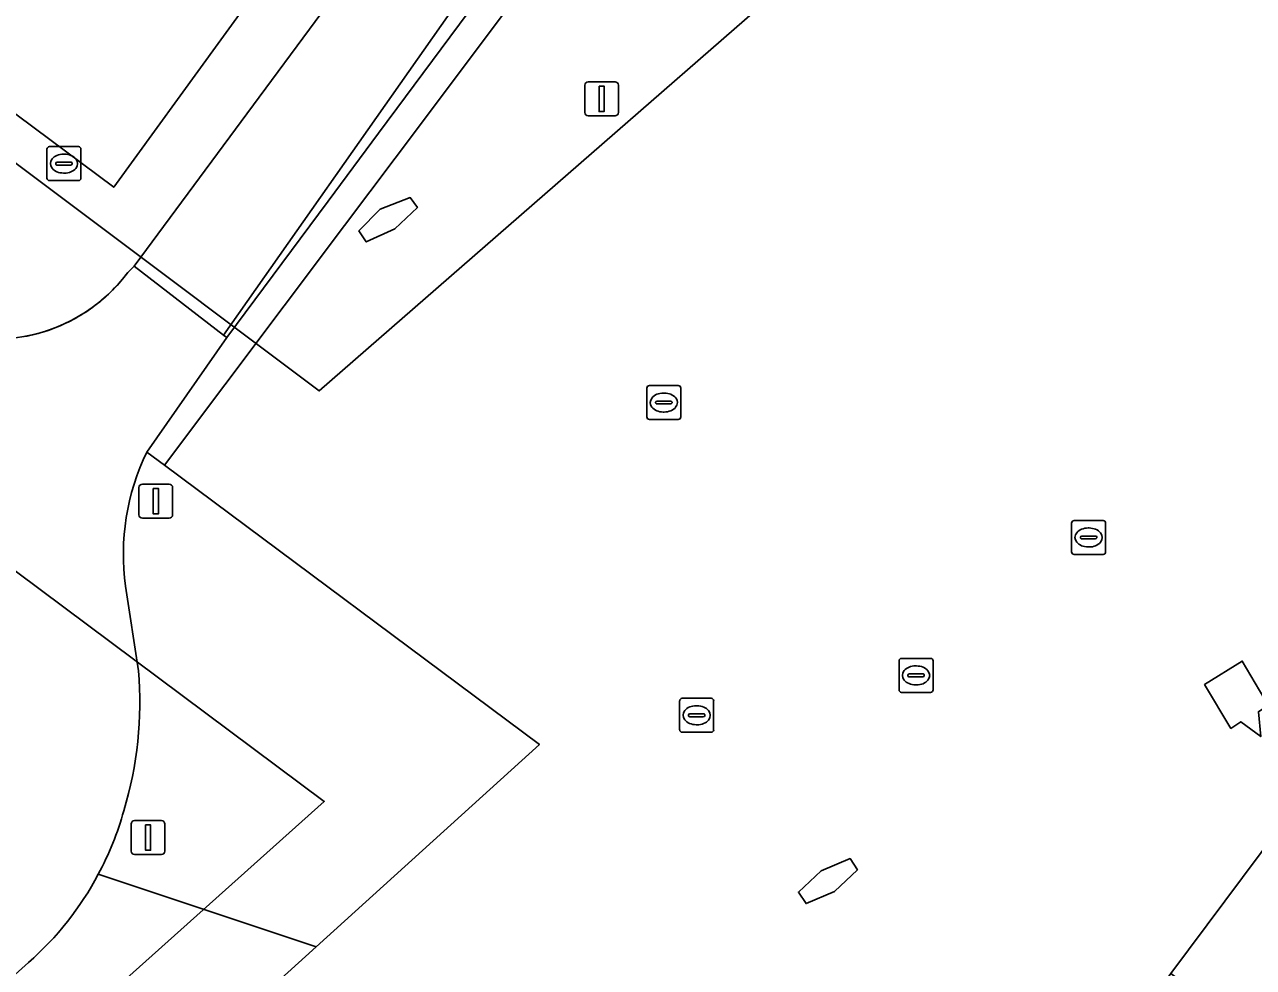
# Model space of a CAD drawing. Extents: x 159716 to 160783, y 383290 to 384031.
# Drawn here: x 160492.34 to 160528.52, y 383718.07 to 383745.84 of the extents above; entities that cross this region are included whole.
import ezdxf

# ---------------------------------------------------------------- set-up
doc = ezdxf.new("R2010")
doc.units = 0
for name, color, linetype in [('IMGEO_Groenvoorziening', 7, 'Continuous'), ('IMGEO_Kolk', 7, 'Continuous'), ('IMGEO_Lichtmast', 7, 'Continuous'), ('IMGEO_Pand', 7, 'Continuous'), ('IMGEO_Pand_overbouw', 7, 'Continuous'), ('IMGEO_Pand_vergunning_verleend', 7, 'Continuous'), ('IMGEO_Parkeervlak_open', 7, 'Continuous'), ('IMGEO_Rijbaan_lokaal_gesloten', 7, 'Continuous'), ('IMGEO_Rijbaan_lokaal_open', 7, 'Continuous'), ('IMGEO_Rioolput', 7, 'Continuous'), ('IMGEO_Terreindeel_zand', 7, 'Continuous'), ('IMGEO_Voetpad_open', 7, 'Continuous')]:
    doc.layers.add(name, color=color, linetype=linetype)

msp = doc.modelspace()

# ---------------------------------------------------------------- linework, layer by layer
at = {"layer": 'IMGEO_Groenvoorziening'}
for points in [[(160494.507, 383720.816), (160500.926, 383718.684), (160507.499, 383724.635), (160496.458, 383732.86), (160495.937, 383733.251)], [(160495.312, 383729.296), (160495.687, 383726.81)]]:
    msp.add_lwpolyline(points, dxfattribs=at)
for centre, radius, start, end in [((160502.094, 383730.251), 6.849, 154.0239, 188.016), ((160484.733, 383725.864), 10.995, 343.2091, 4.935), ((160486.291, 383725.204), 9.314, 331.8972, 344.3312)]:
    msp.add_arc(centre, radius, start, end, dxfattribs=at)
at = {"layer": 'IMGEO_Kolk'}
for p, q in [((160492.994, 383741.317), (160492.994, 383742.169)), ((160493.069, 383742.243), (160493.921, 383742.243)), ((160493.482, 383742.023), (160493.507, 383742.023)), ((160493.995, 383742.169), (160493.995, 383741.317)), ((160493.253, 383741.737), (160493.253, 383741.749)), ((160493.691, 383741.7), (160493.293, 383741.7)), ((160493.296, 383741.786), (160493.694, 383741.786)), ((160493.737, 383741.749), (160493.737, 383741.737)), ((160493.505, 383741.463), (160493.48, 383741.463)), ((160493.921, 383741.243), (160493.069, 383741.243)), ((160510.66, 383734.282), (160510.66, 383735.134)), ((160510.735, 383735.208), (160511.587, 383735.208)), ((160511.661, 383735.134), (160511.661, 383734.282)), ((160510.962, 383734.751), (160511.36, 383734.751)), ((160511.148, 383734.988), (160511.173, 383734.988)), ((160510.919, 383734.702), (160510.919, 383734.714)), ((160511.357, 383734.665), (160510.959, 383734.665)), ((160511.171, 383734.428), (160511.146, 383734.428)), ((160511.403, 383734.714), (160511.403, 383734.702)), ((160511.587, 383734.208), (160510.735, 383734.208)), ((160523.169, 383730.308), (160523.169, 383731.16)), ((160523.244, 383731.234), (160524.096, 383731.234)), ((160524.17, 383731.16), (160524.17, 383730.308)), ((160523.471, 383730.777), (160523.869, 383730.777)), ((160523.657, 383731.014), (160523.682, 383731.014)), ((160523.428, 383730.728), (160523.428, 383730.74)), ((160523.866, 383730.691), (160523.468, 383730.691)), ((160523.68, 383730.454), (160523.655, 383730.454)), ((160523.912, 383730.74), (160523.912, 383730.728)), ((160524.096, 383730.234), (160523.244, 383730.234)), ((160511.627, 383725.074), (160511.627, 383725.926)), ((160511.702, 383726), (160512.554, 383726)), ((160512.115, 383725.78), (160512.14, 383725.78)), ((160512.628, 383725.926), (160512.628, 383725.074)), ((160511.886, 383725.494), (160511.886, 383725.506)), ((160512.324, 383725.457), (160511.926, 383725.457)), ((160511.929, 383725.543), (160512.327, 383725.543)), ((160512.37, 383725.506), (160512.37, 383725.494)), ((160512.554, 383725), (160511.702, 383725)), ((160512.138, 383725.22), (160512.113, 383725.22))]:
    msp.add_line(p, q, dxfattribs=at)
for points in [[(160492.994, 383741.317), (160492.994, 383742.169)], [(160493.069, 383742.243), (160493.921, 383742.243)], [(160493.995, 383742.169), (160493.995, 383741.317)], [(160493.921, 383741.243), (160493.069, 383741.243)], [(160510.66, 383734.282), (160510.66, 383735.134)], [(160510.735, 383735.208), (160511.587, 383735.208)], [(160511.661, 383735.134), (160511.661, 383734.282)], [(160511.587, 383734.208), (160510.735, 383734.208)], [(160523.169, 383730.308), (160523.169, 383731.16)], [(160523.244, 383731.234), (160524.096, 383731.234)], [(160524.17, 383731.16), (160524.17, 383730.308)], [(160524.096, 383730.234), (160523.244, 383730.234)], [(160511.627, 383725.074), (160511.627, 383725.926)], [(160511.702, 383726), (160512.554, 383726)], [(160512.628, 383725.926), (160512.628, 383725.074)], [(160512.554, 383725), (160511.702, 383725)]]:
    msp.add_lwpolyline(points, dxfattribs=at)
for centre, radius, start, end in [((160493.071, 383742.167), 0.0765, 91.552, 178.448), ((160493.071, 383742.167), 0.0765, 91.552, 178.448), ((160493.919, 383742.167), 0.0765, 1.552, 88.448), ((160493.919, 383742.167), 0.0765, 1.552, 88.448), ((160493.293, 383741.746), 0.0403, 85.8775, 175.7526), ((160493.29, 383741.736), 0.0366, 178.938, 274.7102), ((160493.694, 383741.743), 0.043, 264.8664, 352.4533), ((160493.698, 383741.748), 0.0386, 1.7309, 96.639), ((160493.071, 383741.319), 0.0765, 181.552, 268.448), ((160493.071, 383741.319), 0.0765, 181.552, 268.448), ((160493.919, 383741.319), 0.0765, 271.552, 358.448), ((160493.919, 383741.319), 0.0765, 271.552, 358.448), ((160510.737, 383735.132), 0.0765, 91.552, 178.448), ((160510.737, 383735.132), 0.0765, 91.552, 178.448), ((160511.585, 383735.132), 0.0765, 1.552, 88.448), ((160511.585, 383735.132), 0.0765, 1.552, 88.448), ((160510.959, 383734.711), 0.0403, 85.8775, 175.7526), ((160511.364, 383734.713), 0.0386, 1.7309, 96.639), ((160510.956, 383734.701), 0.0366, 178.938, 274.7102), ((160511.36, 383734.708), 0.043, 264.8664, 352.4533), ((160510.737, 383734.284), 0.0765, 181.552, 268.448), ((160510.737, 383734.284), 0.0765, 181.552, 268.448), ((160511.585, 383734.284), 0.0765, 271.552, 358.448), ((160511.585, 383734.284), 0.0765, 271.552, 358.448), ((160523.246, 383731.158), 0.0765, 91.552, 178.448), ((160523.246, 383731.158), 0.0765, 91.552, 178.448), ((160524.094, 383731.158), 0.0765, 1.552, 88.448), ((160524.094, 383731.158), 0.0765, 1.552, 88.448), ((160523.468, 383730.737), 0.0403, 85.8775, 175.7526), ((160523.873, 383730.739), 0.0386, 1.7309, 96.639), ((160523.465, 383730.727), 0.0366, 178.938, 274.7102), ((160523.869, 383730.734), 0.043, 264.8664, 352.4533), ((160523.246, 383730.31), 0.0765, 181.552, 268.448), ((160523.246, 383730.31), 0.0765, 181.552, 268.448), ((160524.094, 383730.31), 0.0765, 271.552, 358.448), ((160524.094, 383730.31), 0.0765, 271.552, 358.448), ((160511.704, 383725.924), 0.0765, 91.552, 178.448), ((160511.704, 383725.924), 0.0765, 91.552, 178.448), ((160512.552, 383725.924), 0.0765, 1.552, 88.448), ((160512.552, 383725.924), 0.0765, 1.552, 88.448), ((160511.926, 383725.503), 0.0403, 85.8775, 175.7526), ((160511.923, 383725.493), 0.0366, 178.938, 274.7102), ((160512.327, 383725.5), 0.043, 264.8664, 352.4533), ((160512.331, 383725.505), 0.0386, 1.7309, 96.639), ((160511.704, 383725.076), 0.0765, 181.552, 268.448), ((160511.704, 383725.076), 0.0765, 181.552, 268.448), ((160512.552, 383725.076), 0.0765, 271.552, 358.448), ((160512.552, 383725.076), 0.0765, 271.552, 358.448)]:
    msp.add_arc(centre, radius, start, end, dxfattribs=at)
for centre, major_axis, ratio, start_param, end_param in [((160493.481, 383741.743), (-0.387, 0.002), 0.722429, 4.712389, 7.853982), ((160493.506, 383741.743), (-0.39, 0.002), 0.717154, 1.570796, 4.712389), ((160511.147, 383734.708), (-0.387, 0.002), 0.722429, 4.712389, 7.853982), ((160511.172, 383734.708), (-0.39, 0.002), 0.717154, 1.570796, 4.712389), ((160523.656, 383730.734), (-0.387, 0.002), 0.722429, 4.712389, 7.853982), ((160523.681, 383730.734), (-0.39, 0.002), 0.717154, 1.570796, 4.712389), ((160512.114, 383725.5), (-0.387, 0.002), 0.722429, 4.712389, 7.853982), ((160512.139, 383725.5), (-0.39, 0.002), 0.717154, 1.570796, 4.712389)]:
    msp.add_ellipse(centre, major_axis=major_axis, ratio=ratio, start_param=start_param, end_param=end_param, dxfattribs=at)
at = {"layer": 'IMGEO_Lichtmast'}
for p, q in [((160508.933, 383744.148), (160509.723, 383744.148)), ((160509.723, 383744.148), (160508.933, 383744.148)), ((160508.833, 383743.248), (160508.833, 383744.048)), ((160508.833, 383744.048), (160508.833, 383743.248)), ((160509.823, 383744.048), (160509.823, 383743.248)), ((160509.823, 383743.248), (160509.823, 383744.048)), ((160509.723, 383743.148), (160508.933, 383743.148)), ((160508.933, 383743.148), (160509.723, 383743.148)), ((160495.705, 383731.405), (160495.705, 383732.205)), ((160495.705, 383732.205), (160495.705, 383731.405)), ((160495.805, 383732.305), (160496.595, 383732.305)), ((160496.595, 383732.305), (160495.805, 383732.305)), ((160496.695, 383732.205), (160496.695, 383731.405)), ((160496.695, 383731.405), (160496.695, 383732.205)), ((160496.595, 383731.305), (160495.805, 383731.305)), ((160495.805, 383731.305), (160496.595, 383731.305)), ((160495.477, 383721.498), (160495.477, 383722.298)), ((160495.477, 383722.298), (160495.477, 383721.498)), ((160495.577, 383722.398), (160496.367, 383722.398)), ((160496.367, 383722.398), (160495.577, 383722.398)), ((160496.467, 383722.298), (160496.467, 383721.498)), ((160496.467, 383721.498), (160496.467, 383722.298)), ((160496.367, 383721.398), (160495.577, 383721.398)), ((160495.577, 383721.398), (160496.367, 383721.398))]:
    msp.add_line(p, q, dxfattribs=at)
for points in [[(160509.253, 383744.023), (160509.403, 383744.023), (160509.403, 383743.273), (160509.253, 383743.273), (160509.253, 383744.023)], [(160496.125, 383732.18), (160496.275, 383732.18), (160496.275, 383731.43), (160496.125, 383731.43), (160496.125, 383732.18)], [(160495.897, 383722.273), (160496.047, 383722.273), (160496.047, 383721.523), (160495.897, 383721.523), (160495.897, 383722.273)]]:
    msp.add_lwpolyline(points, dxfattribs=at)
for centre, start, end in [((160508.933, 383744.048), 90, 180), ((160508.933, 383744.048), 90, 180), ((160509.723, 383744.048), 0, 90), ((160509.723, 383744.048), 360, 90), ((160508.933, 383743.248), 180, 270), ((160508.933, 383743.248), 180, 270), ((160509.723, 383743.248), 270, 0), ((160509.723, 383743.248), 270, 0), ((160495.805, 383732.205), 90, 180), ((160495.805, 383732.205), 90, 180), ((160496.595, 383732.205), 0, 90), ((160496.595, 383732.205), 360, 90), ((160495.805, 383731.405), 180, 270), ((160495.805, 383731.405), 180, 270), ((160496.595, 383731.405), 270, 0), ((160496.595, 383731.405), 270, 0), ((160495.577, 383722.298), 90, 180), ((160495.577, 383722.298), 90, 180), ((160496.367, 383722.298), 0, 90), ((160496.367, 383722.298), 360, 90), ((160495.577, 383721.498), 180, 270), ((160495.577, 383721.498), 180, 270), ((160496.367, 383721.498), 270, 0), ((160496.367, 383721.498), 270, 0)]:
    msp.add_arc(centre, 0.1, start, end, dxfattribs=at)
at = {"layer": 'IMGEO_Pand'}
for points in [[(160503.905, 383740.446), (160503.693, 383740.742), (160502.811, 383740.399), (160502.181, 383739.766), (160502.399, 383739.438), (160503.243, 383739.818)], [(160528.197, 383727.093), (160527.087, 383726.402), (160527.859, 383725.112), (160528.148, 383725.309), (160528.739, 383724.873), (160528.669, 383725.601), (160528.962, 383725.793)], [(160516.86, 383720.952), (160516.644, 383721.282), (160515.795, 383720.916), (160515.126, 383720.291), (160515.349, 383719.954), (160516.182, 383720.307)]]:
    msp.add_lwpolyline(points, close=True, dxfattribs=at)
msp.add_lwpolyline([(160529.268, 383722.157), (160526.094, 383717.895), (160530.273, 383714.716), (160525.106, 383707.751), (160520.807, 383710.802), (160513.468, 383716.274), (160500, 383698.238), (160495.036, 383691.59), (160494.039, 383690.254), (160479.045, 383670.175), (160478.993, 383670.104), (160477.943, 383670.885), (160475.693, 383672.562), (160465.601, 383659.017), (160475.494, 383651.646), (160474.814, 383650.733), (160472.391, 383647.481)], dxfattribs=at)
at = {"layer": 'IMGEO_Pand_overbouw'}
msp.add_lwpolyline([(160329.238, 383785.121), (160331.99, 383780.945), (160334.29, 383776.804), (160336.214, 383773.114), (160339.132, 383767.518), (160356.871, 383731.789), (160405.652, 383690.358), (160410.402, 383695.422), (160427.513, 383682.61), (160420.977, 383676.643), (160427.906, 383670.57), (160434.977, 383677.001), (160452.682, 383663.643), (160457.733, 383668.166), (160454.133, 383672.121), (160456.593, 383674.32), (160452.291, 383679.222), (160501.162, 383722.964), (160422.396, 383781.748), (160424.644, 383785.027)], dxfattribs=at)
at = {"layer": 'IMGEO_Pand_vergunning_verleend'}
msp.add_lwpolyline([(160431.124, 383786.452), (160447.807, 383808.696), (160466.886, 383794.387), (160465.896, 383793.067), (160488.439, 383776.16), (160489.69, 383777.857), (160516.406, 383758.02), (160522.32, 383753.629), (160501.011, 383735.052), (160473.315, 383755.825), (160473.755, 383756.412), (160451.199, 383773.33), (160450.27, 383772.092)], close=True, dxfattribs=at)
at = {"layer": 'IMGEO_Parkeervlak_open'}
for points in [[(160495.622, 383713.881), (160492.76, 383714.776), (160493.963, 383715.875), (160496.863, 383715.005), (160500.926, 383718.684), (160494.507, 383720.816)], [(160492.451, 383718.22), (160455.871, 383685.337), (160461.87, 383683.323), (160495.622, 383713.881)]]:
    msp.add_lwpolyline(points, dxfattribs=at)
msp.add_arc((160486.348, 383725.166), 9.246, 311.3055, 331.9369, dxfattribs=at)
at = {"layer": 'IMGEO_Rijbaan_lokaal_gesloten'}
for points in [[(160495.937, 383733.251), (160498.295, 383736.621), (160498.198, 383736.695), (160495.566, 383738.718), (160495.374, 383738.537)], [(160495.687, 383726.81), (160495.312, 383729.296)], [(160455.871, 383685.337), (160492.451, 383718.22)]]:
    msp.add_lwpolyline(points, dxfattribs=at)
for centre, radius, start, end in [((160491.448, 383741.475), 4.904, 231.3961, 323.189), ((160502.094, 383730.251), 6.849, 154.0239, 188.016), ((160484.733, 383725.864), 10.995, 343.2091, 4.935), ((160486.291, 383725.204), 9.314, 331.8972, 344.3312), ((160486.348, 383725.166), 9.246, 311.3055, 331.9369)]:
    msp.add_arc(centre, radius, start, end, dxfattribs=at)
at = {"layer": 'IMGEO_Rijbaan_lokaal_open'}
for points in [[(160541.795, 383746.477), (160516.655, 383762.968), (160498.198, 383736.695), (160498.295, 383736.621), (160495.937, 383733.251), (160496.458, 383732.86), (160507.499, 383724.635), (160500.926, 383718.684), (160496.863, 383715.005)], [(160472.391, 383647.481), (160474.814, 383650.733), (160475.494, 383651.646), (160465.601, 383659.017), (160475.693, 383672.562), (160477.943, 383670.885), (160481.843, 383676.104), (160482.125, 383676.485), (160491.4, 383688.916), (160495.933, 383694.937), (160500, 383700.362), (160512.481, 383717.01), (160513.468, 383716.274), (160520.807, 383710.802), (160520.984, 383711.039), (160522.448, 383713.004), (160526.094, 383717.895), (160529.268, 383722.157)]]:
    msp.add_lwpolyline(points, dxfattribs=at)
for points in [[(160502.399, 383739.438), (160502.181, 383739.766), (160502.811, 383740.399), (160503.693, 383740.742), (160503.905, 383740.446), (160503.243, 383739.818)], [(160527.087, 383726.402), (160528.197, 383727.093), (160528.962, 383725.793), (160528.669, 383725.601), (160528.739, 383724.873), (160528.148, 383725.309), (160527.859, 383725.112)], [(160515.349, 383719.954), (160515.126, 383720.291), (160515.795, 383720.916), (160516.644, 383721.282), (160516.86, 383720.952), (160516.182, 383720.307)]]:
    msp.add_lwpolyline(points, close=True, dxfattribs=at)
at = {"layer": 'IMGEO_Rioolput'}
for p, q in [((160518.164, 383727.173), (160519.016, 383727.173)), ((160518.089, 383726.247), (160518.089, 383727.099)), ((160518.577, 383726.953), (160518.602, 383726.953)), ((160519.09, 383727.099), (160519.09, 383726.247)), ((160518.348, 383726.667), (160518.348, 383726.679)), ((160518.786, 383726.63), (160518.388, 383726.63)), ((160518.391, 383726.716), (160518.789, 383726.716)), ((160518.832, 383726.679), (160518.832, 383726.667)), ((160519.016, 383726.173), (160518.164, 383726.173)), ((160518.6, 383726.393), (160518.575, 383726.393))]:
    msp.add_line(p, q, dxfattribs=at)
for points in [[(160518.164, 383727.173), (160519.016, 383727.173)], [(160518.089, 383726.247), (160518.089, 383727.099)], [(160519.09, 383727.099), (160519.09, 383726.247)], [(160519.016, 383726.173), (160518.164, 383726.173)]]:
    msp.add_lwpolyline(points, dxfattribs=at)
for centre, radius, start, end in [((160518.166, 383727.097), 0.0765, 91.552, 178.448), ((160518.166, 383727.097), 0.0765, 91.552, 178.448), ((160519.014, 383727.097), 0.0765, 1.552, 88.448), ((160519.014, 383727.097), 0.0765, 1.552, 88.448), ((160518.388, 383726.676), 0.0403, 85.8775, 175.7526), ((160518.385, 383726.666), 0.0366, 178.938, 274.7102), ((160518.789, 383726.673), 0.043, 264.8664, 352.4533), ((160518.793, 383726.678), 0.0386, 1.7309, 96.639), ((160518.166, 383726.249), 0.0765, 181.552, 268.448), ((160518.166, 383726.249), 0.0765, 181.552, 268.448), ((160519.014, 383726.249), 0.0765, 271.552, 358.448), ((160519.014, 383726.249), 0.0765, 271.552, 358.448)]:
    msp.add_arc(centre, radius, start, end, dxfattribs=at)
for centre, major_axis, ratio, start_param, end_param in [((160518.576, 383726.673), (-0.387, 0.002), 0.722429, 4.712389, 7.853982), ((160518.601, 383726.673), (-0.39, 0.002), 0.717154, 1.570796, 4.712389)]:
    msp.add_ellipse(centre, major_axis=major_axis, ratio=ratio, start_param=start_param, end_param=end_param, dxfattribs=at)
at = {"layer": 'IMGEO_Terreindeel_zand'}
msp.add_lwpolyline([(160495.374, 383738.537), (160495.566, 383738.718), (160498.198, 383736.695), (160516.655, 383762.968), (160513.392, 383765.168), (160505.955, 383770.295), (160500, 383774.446)], dxfattribs=at)
msp.add_arc((160491.448, 383741.475), 4.904, 231.3961, 323.189, dxfattribs=at)
at = {"layer": 'IMGEO_Voetpad_open'}
msp.add_lwpolyline([(160496.458, 383732.86), (160501.754, 383739.92), (160503.245, 383741.907), (160515.456, 383758.185), (160514.863, 383758.677), (160513.829, 383757.551), (160502.76, 383742.637), (160501.276, 383740.638), (160498.295, 383736.621), (160495.937, 383733.251)], close=True, dxfattribs=at)
for points in [[(160492.323, 383736.65), (160492.407, 383736.666), (160492.491, 383736.684), (160492.574, 383736.702), (160492.657, 383736.723), (160492.74, 383736.745), (160492.822, 383736.768), (160492.904, 383736.792), (160492.985, 383736.819), (160493.066, 383736.846), (160493.146, 383736.875), (160493.226, 383736.905), (160493.305, 383736.937), (160493.384, 383736.97), (160493.462, 383737.004), (160493.54, 383737.04), (160493.617, 383737.077), (160493.693, 383737.116), (160493.769, 383737.155), (160493.843, 383737.196), (160493.918, 383737.239), (160493.991, 383737.282), (160494.064, 383737.327), (160494.135, 383737.373), (160494.206, 383737.421), (160494.277, 383737.47), (160494.346, 383737.519), (160494.414, 383737.57), (160494.482, 383737.623), (160494.549, 383737.676), (160494.614, 383737.731), (160494.679, 383737.786), (160494.743, 383737.843), (160494.806, 383737.901), (160494.867, 383737.96), (160494.928, 383738.02), (160494.988, 383738.081), (160495.046, 383738.144), (160495.104, 383738.207), (160495.16, 383738.271), (160495.215, 383738.336), (160495.269, 383738.402), (160495.322, 383738.469), (160495.374, 383738.537), (160495.566, 383738.718), (160499.24, 383743.695), (160500.722, 383745.703), (160506.489, 383753.515)], [(160499.342, 383747.089), (160498.111, 383745.391), (160494.962, 383741.048), (160488.337, 383745.98)]]:
    msp.add_lwpolyline(points, dxfattribs=at)

doc.saveas('drawing.dxf')
